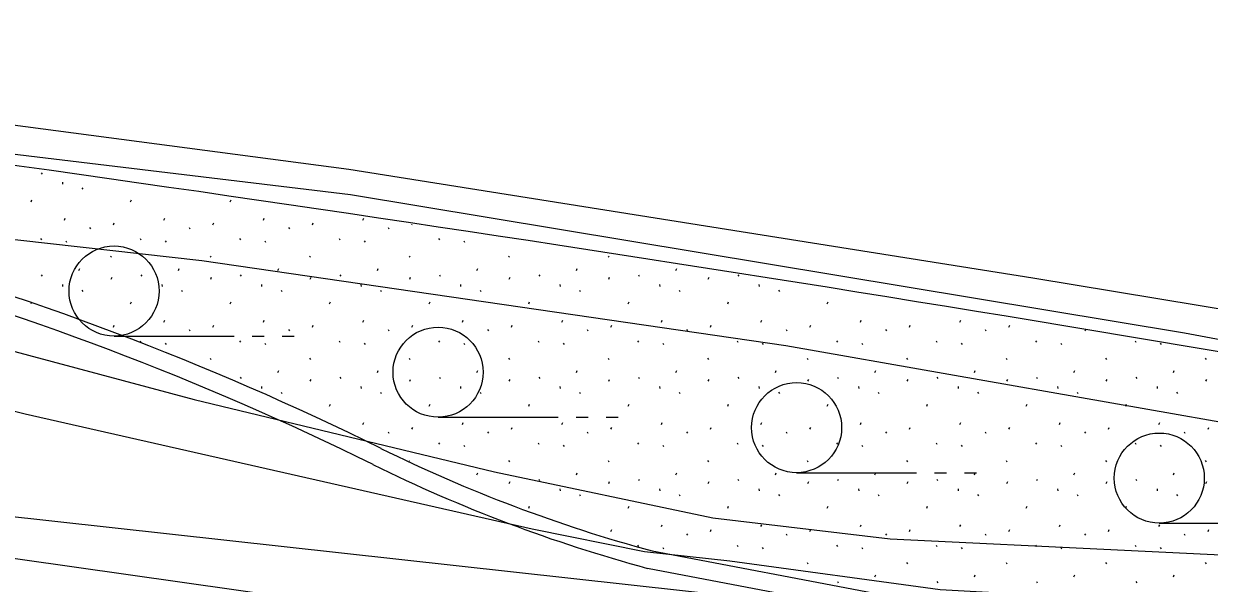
# Model space of a CAD drawing. Extents: x 419101 to 420177, y 4451541 to 4452254.
# Drawn here: x 420007.59 to 420027.35, y 4452048.7 to 4452058.01 of the extents above; entities that cross this region are included whole.
import ezdxf

# ---------------------------------------------------------------- set-up
doc = ezdxf.new("R2010")
doc.units = 0
for name, color, linetype in [('2_KADASTRO', 7, 'Continuous'), ('3_HALİHAZIR', 7, 'Continuous'), ('Level 20', 7, 'Continuous'), ('Level 61', 7, 'Continuous'), ('Level 62', 7, 'Continuous')]:
    doc.layers.add(name, color=color, linetype=linetype)

msp = doc.modelspace()

# ---------------------------------------------------------------- linework, layer by layer
at = {"layer": '2_KADASTRO'}
msp.add_lwpolyline([(419988.649, 4452041.595), (419991.285, 4452051.401), (420033.675, 4452045.389), (420039.569, 4452044.108), (420037.446, 4452030.469)], close=True, dxfattribs=at)
at = {"layer": '3_HALİHAZIR'}
for p, q in [((420009.097, 4452052.813), (420011.097, 4452052.813)), ((420011.397, 4452052.813), (420011.597, 4452052.813)), ((420011.897, 4452052.813), (420012.097, 4452052.813)), ((420014.498, 4452051.461), (420016.498, 4452051.461)), ((420016.798, 4452051.461), (420016.998, 4452051.461)), ((420017.298, 4452051.461), (420017.498, 4452051.461)), ((420020.474, 4452050.537), (420022.474, 4452050.537)), ((420022.774, 4452050.537), (420022.974, 4452050.537)), ((420023.274, 4452050.537), (420023.474, 4452050.537)), ((420026.519, 4452049.697), (420028.519, 4452049.697))]:
    msp.add_line(p, q, dxfattribs=at)
for points in [[(419952.507, 4452059.688), (419952.145, 4452060.261), (419952.142, 4452060.597), (419952.283, 4452060.91), (419952.563, 4452061.057), (419952.89, 4452061.116), (419953.198, 4452061.176), (419963.279, 4452060.272), (419982.428, 4452058.639), (419999.216, 4452056.832), (420013.037, 4452055.17), (420026.941, 4452052.864)], [(420000.792, 4452055.144), (419996.274, 4452055.814), (419996.187, 4452055.787), (419996.149, 4452055.769), (419996.08, 4452055.713), (419996.097, 4452055.588), (420002.93, 4452053.762), (420010.43, 4452051.758), (420015.436, 4452050.549), (420019.08, 4452049.784), (420022.034, 4452049.438), (420033.75, 4452048.869), (420040.598, 4452048.711), (420040.847, 4452048.695), (420042.744, 4452048.291)], [(420026.941, 4452052.864), (420043.961, 4452049.681), (420053.423, 4452047.602), (420055.312, 4452047.194), (420055.604, 4452046.957), (420055.771, 4452046.666), (420055.766, 4452046.417), (420055.724, 4452046.226), (420055.557, 4452046.019), (420042.744, 4452048.291), (420042.596, 4452047.604), (420033.21, 4452048.262), (420027.185, 4452048.345), (420022.869, 4452048.588), (420019.362, 4452049.063), (420017.938, 4452049.22), (420016.067, 4452049.599), (420007.617, 4452051.51), (419996.864, 4452054.203), (419991.409, 4452055), (419987.273, 4452055.591)], [(420040.51, 4452048.713), (420031.162, 4452050.741), (420020.297, 4452052.65), (420010.562, 4452054.064), (420003.975, 4452054.802), (420000.792, 4452055.144)]]:
    msp.add_lwpolyline(points, dxfattribs=at)
for centre in [(420009.097, 4452053.563), (420014.498, 4452052.211), (420020.474, 4452051.287), (420026.519, 4452050.447)]:
    msp.add_circle(centre, 0.75, dxfattribs=at)
at = {"layer": 'Level 20'}
msp.add_line((420017.991, 4452048.945), (420021.829, 4452048.218), dxfattribs=at)
for centre, radius, start, end in [((419991.442, 4452006.093), 49.701, 63.7577, 74.8546), ((420024.601, 4452073.366), 25.301, 243.7542, 254.8546)]:
    msp.add_arc(centre, radius, start, end, dxfattribs=at)
at = {"layer": 'Level 61'}
for p, q in [((420005.405, 4452050.028), (420023.709, 4452048.011)), ((420018.069, 4452049.234), (420021.862, 4452048.516))]:
    msp.add_line(p, q, dxfattribs=at)
msp.add_lwpolyline([(419939.831, 4452062.409), (419957.424, 4452061.531), (419973.441, 4452059.997), (419986.628, 4452058.763), (420000.625, 4452057.224), (420013.011, 4452055.592), (420024.414, 4452053.78), (420033.415, 4452052.294), (420046.864, 4452049.657), (420058.422, 4452047.062), (420069.54, 4452044.58), (420083.029, 4452041.496), (420096.057, 4452038.082), (420104.516, 4452035.815), (420109.335, 4452034.23), (420113.645, 4452032.509)], dxfattribs=at)
for centre, radius, start, end in [((419905.352, 4451328.822), 733.968, 79.6761, 82.195689), ((419991.442, 4452006.093), 50.001, 63.7578, 74.8546), ((420024.601, 4452073.366), 25.001, 243.7542, 254.8546)]:
    msp.add_arc(centre, radius, start, end, dxfattribs=at)
at = {"layer": 'Level 62'}
for p, q in [((420007.885, 4452055.532), (420007.899, 4452055.511)), ((420008.236, 4452055.374), (420008.24, 4452055.342)), ((420008.562, 4452055.28), (420008.576, 4452055.259)), ((420007.715, 4452055.051), (420007.729, 4452055.083)), ((420009.374, 4452055.051), (420009.388, 4452055.083)), ((420011.032, 4452055.051), (420011.047, 4452055.083)), ((420008.269, 4452054.745), (420008.283, 4452054.777)), ((420009.928, 4452054.745), (420009.942, 4452054.777)), ((420011.587, 4452054.745), (420011.601, 4452054.777)), ((420013.245, 4452054.745), (420013.259, 4452054.777)), ((420008.688, 4452054.622), (420008.703, 4452054.601)), ((420009.086, 4452054.664), (420009.1, 4452054.696)), ((420010.347, 4452054.622), (420010.361, 4452054.601)), ((420010.745, 4452054.664), (420010.759, 4452054.696)), ((420012.006, 4452054.622), (420012.02, 4452054.601)), ((420012.403, 4452054.664), (420012.417, 4452054.696)), ((420013.664, 4452054.622), (420013.678, 4452054.601)), ((420014.062, 4452054.664), (420014.068, 4452054.679)), ((420007.871, 4452054.436), (420007.886, 4452054.415)), ((420008.291, 4452054.398), (420008.305, 4452054.376)), ((420009.53, 4452054.436), (420009.544, 4452054.415)), ((420009.95, 4452054.398), (420009.964, 4452054.376)), ((420011.189, 4452054.436), (420011.203, 4452054.415)), ((420011.608, 4452054.398), (420011.623, 4452054.376)), ((420012.847, 4452054.436), (420012.861, 4452054.415)), ((420013.267, 4452054.398), (420013.281, 4452054.376)), ((420014.506, 4452054.436), (420014.52, 4452054.415)), ((420014.926, 4452054.398), (420014.94, 4452054.376)), ((420009.039, 4452054.146), (420009.053, 4452054.124)), ((420010.697, 4452054.146), (420010.712, 4452054.124)), ((420012.356, 4452054.146), (420012.37, 4452054.124)), ((420014.015, 4452054.146), (420014.029, 4452054.124)), ((420015.673, 4452054.146), (420015.687, 4452054.124)), ((420017.332, 4452054.146), (420017.346, 4452054.124)), ((420007.885, 4452053.83), (420007.899, 4452053.809)), ((420008.511, 4452053.907), (420008.525, 4452053.939)), ((420009.05, 4452053.761), (420009.065, 4452053.793)), ((420009.543, 4452053.83), (420009.558, 4452053.809)), ((420010.169, 4452053.907), (420010.183, 4452053.939)), ((420010.709, 4452053.761), (420010.723, 4452053.793)), ((420011.202, 4452053.83), (420011.216, 4452053.809)), ((420011.828, 4452053.907), (420011.842, 4452053.939)), ((420012.368, 4452053.761), (420012.382, 4452053.793)), ((420012.861, 4452053.83), (420012.875, 4452053.809)), ((420013.486, 4452053.907), (420013.501, 4452053.939)), ((420014.026, 4452053.761), (420014.041, 4452053.793)), ((420014.519, 4452053.83), (420014.533, 4452053.809)), ((420015.145, 4452053.907), (420015.159, 4452053.939)), ((420015.685, 4452053.761), (420015.699, 4452053.793)), ((420016.178, 4452053.83), (420016.192, 4452053.809)), ((420016.804, 4452053.907), (420016.818, 4452053.939)), ((420017.343, 4452053.761), (420017.358, 4452053.793)), ((420017.836, 4452053.83), (420017.851, 4452053.809)), ((420018.462, 4452053.907), (420018.476, 4452053.939)), ((420019.002, 4452053.761), (420019.016, 4452053.793)), ((420019.495, 4452053.83), (420019.509, 4452053.809)), ((420008.236, 4452053.672), (420008.24, 4452053.64)), ((420008.562, 4452053.578), (420008.576, 4452053.557)), ((420009.895, 4452053.672), (420009.899, 4452053.64)), ((420010.221, 4452053.578), (420010.235, 4452053.557)), ((420011.554, 4452053.672), (420011.557, 4452053.64)), ((420011.88, 4452053.578), (420011.894, 4452053.557)), ((420013.212, 4452053.672), (420013.216, 4452053.64)), ((420013.538, 4452053.578), (420013.552, 4452053.557)), ((420014.871, 4452053.672), (420014.874, 4452053.64)), ((420015.197, 4452053.578), (420015.211, 4452053.557)), ((420016.529, 4452053.672), (420016.533, 4452053.64)), ((420016.855, 4452053.578), (420016.869, 4452053.557)), ((420018.188, 4452053.672), (420018.192, 4452053.64)), ((420018.514, 4452053.578), (420018.528, 4452053.557)), ((420019.847, 4452053.672), (420019.85, 4452053.64)), ((420020.173, 4452053.578), (420020.187, 4452053.557)), ((420007.718, 4452053.356), (420007.729, 4452053.381)), ((420009.374, 4452053.349), (420009.388, 4452053.381)), ((420011.032, 4452053.349), (420011.047, 4452053.381)), ((420012.691, 4452053.349), (420012.705, 4452053.381)), ((420014.349, 4452053.349), (420014.364, 4452053.381)), ((420016.008, 4452053.349), (420016.022, 4452053.381)), ((420017.667, 4452053.349), (420017.681, 4452053.381)), ((420019.325, 4452053.349), (420019.34, 4452053.381)), ((420020.984, 4452053.349), (420020.998, 4452053.381)), ((420009.086, 4452052.962), (420009.1, 4452052.994)), ((420009.928, 4452053.043), (420009.942, 4452053.075)), ((420010.745, 4452052.962), (420010.759, 4452052.994)), ((420011.587, 4452053.043), (420011.601, 4452053.075)), ((420012.403, 4452052.962), (420012.417, 4452052.994)), ((420013.245, 4452053.043), (420013.259, 4452053.075)), ((420014.062, 4452052.962), (420014.076, 4452052.994)), ((420014.904, 4452053.043), (420014.918, 4452053.075)), ((420015.72, 4452052.962), (420015.735, 4452052.994)), ((420016.562, 4452053.043), (420016.576, 4452053.075)), ((420017.379, 4452052.962), (420017.393, 4452052.994)), ((420018.221, 4452053.043), (420018.235, 4452053.075)), ((420019.038, 4452052.962), (420019.052, 4452052.994)), ((420019.88, 4452053.043), (420019.894, 4452053.075)), ((420020.696, 4452052.962), (420020.71, 4452052.994)), ((420021.538, 4452053.043), (420021.552, 4452053.075)), ((420022.355, 4452052.962), (420022.369, 4452052.994)), ((420023.197, 4452053.043), (420023.211, 4452053.075)), ((420024.013, 4452052.962), (420024.028, 4452052.994)), ((420010.347, 4452052.92), (420010.361, 4452052.899)), ((420012.006, 4452052.92), (420012.02, 4452052.899)), ((420013.664, 4452052.92), (420013.678, 4452052.899)), ((420015.323, 4452052.92), (420015.337, 4452052.899)), ((420016.981, 4452052.92), (420016.996, 4452052.899)), ((420018.64, 4452052.92), (420018.654, 4452052.899)), ((420020.299, 4452052.92), (420020.313, 4452052.899)), ((420021.957, 4452052.92), (420021.971, 4452052.899)), ((420023.616, 4452052.92), (420023.63, 4452052.899)), ((420025.277, 4452052.916), (420025.289, 4452052.899)), ((420009.53, 4452052.734), (420009.544, 4452052.713)), ((420009.95, 4452052.696), (420009.964, 4452052.674)), ((420011.189, 4452052.734), (420011.203, 4452052.713)), ((420011.608, 4452052.696), (420011.623, 4452052.674)), ((420012.847, 4452052.734), (420012.861, 4452052.713)), ((420013.267, 4452052.696), (420013.281, 4452052.674)), ((420014.506, 4452052.734), (420014.52, 4452052.713)), ((420014.926, 4452052.696), (420014.94, 4452052.674)), ((420016.164, 4452052.734), (420016.179, 4452052.713)), ((420016.584, 4452052.696), (420016.598, 4452052.674)), ((420017.823, 4452052.734), (420017.837, 4452052.713)), ((420018.243, 4452052.696), (420018.257, 4452052.674)), ((420019.482, 4452052.734), (420019.496, 4452052.713)), ((420019.901, 4452052.696), (420019.916, 4452052.674)), ((420021.14, 4452052.734), (420021.154, 4452052.713)), ((420021.56, 4452052.696), (420021.574, 4452052.674)), ((420022.799, 4452052.734), (420022.813, 4452052.713)), ((420023.219, 4452052.696), (420023.233, 4452052.674)), ((420024.457, 4452052.734), (420024.472, 4452052.713)), ((420024.877, 4452052.696), (420024.891, 4452052.674)), ((420026.116, 4452052.734), (420026.13, 4452052.713)), ((420026.536, 4452052.696), (420026.55, 4452052.674)), ((420010.697, 4452052.444), (420010.712, 4452052.422)), ((420012.356, 4452052.444), (420012.37, 4452052.422)), ((420014.015, 4452052.444), (420014.029, 4452052.422)), ((420015.673, 4452052.444), (420015.687, 4452052.422)), ((420017.332, 4452052.444), (420017.346, 4452052.422)), ((420018.99, 4452052.444), (420019.005, 4452052.422)), ((420020.649, 4452052.444), (420020.663, 4452052.422)), ((420022.308, 4452052.444), (420022.322, 4452052.422)), ((420023.966, 4452052.444), (420023.98, 4452052.422)), ((420025.625, 4452052.444), (420025.639, 4452052.422)), ((420027.283, 4452052.444), (420027.298, 4452052.422)), ((420011.828, 4452052.205), (420011.842, 4452052.237)), ((420013.486, 4452052.205), (420013.501, 4452052.237)), ((420015.145, 4452052.205), (420015.159, 4452052.237)), ((420016.804, 4452052.205), (420016.818, 4452052.237)), ((420018.462, 4452052.205), (420018.476, 4452052.237)), ((420020.121, 4452052.205), (420020.135, 4452052.237)), ((420021.779, 4452052.205), (420021.794, 4452052.237)), ((420023.438, 4452052.205), (420023.452, 4452052.237)), ((420025.097, 4452052.205), (420025.111, 4452052.237)), ((420026.755, 4452052.205), (420026.769, 4452052.237)), ((420011.202, 4452052.128), (420011.216, 4452052.107)), ((420012.368, 4452052.059), (420012.382, 4452052.091)), ((420012.861, 4452052.128), (420012.875, 4452052.107)), ((420014.026, 4452052.059), (420014.041, 4452052.091)), ((420014.519, 4452052.128), (420014.533, 4452052.107)), ((420015.685, 4452052.059), (420015.699, 4452052.091)), ((420016.178, 4452052.128), (420016.192, 4452052.107)), ((420017.343, 4452052.059), (420017.358, 4452052.091)), ((420017.836, 4452052.128), (420017.851, 4452052.107)), ((420019.002, 4452052.059), (420019.016, 4452052.091)), ((420019.495, 4452052.128), (420019.509, 4452052.107)), ((420020.661, 4452052.059), (420020.675, 4452052.091)), ((420021.154, 4452052.128), (420021.168, 4452052.107)), ((420022.319, 4452052.059), (420022.334, 4452052.091)), ((420022.812, 4452052.128), (420022.826, 4452052.107)), ((420023.978, 4452052.059), (420023.992, 4452052.091)), ((420024.471, 4452052.128), (420024.485, 4452052.107)), ((420025.636, 4452052.059), (420025.651, 4452052.091)), ((420026.129, 4452052.128), (420026.144, 4452052.107)), ((420027.295, 4452052.059), (420027.309, 4452052.091)), ((420011.554, 4452051.97), (420011.557, 4452051.938)), ((420011.88, 4452051.876), (420011.894, 4452051.855)), ((420013.212, 4452051.97), (420013.216, 4452051.938)), ((420013.538, 4452051.876), (420013.552, 4452051.855)), ((420014.871, 4452051.97), (420014.874, 4452051.938)), ((420015.197, 4452051.876), (420015.211, 4452051.855)), ((420016.529, 4452051.97), (420016.533, 4452051.938)), ((420016.855, 4452051.876), (420016.869, 4452051.855)), ((420018.188, 4452051.97), (420018.192, 4452051.938)), ((420018.514, 4452051.876), (420018.528, 4452051.855)), ((420019.847, 4452051.97), (420019.85, 4452051.938)), ((420020.173, 4452051.876), (420020.187, 4452051.855)), ((420021.505, 4452051.97), (420021.509, 4452051.938)), ((420021.831, 4452051.876), (420021.845, 4452051.855)), ((420023.164, 4452051.97), (420023.167, 4452051.938)), ((420023.49, 4452051.876), (420023.504, 4452051.855)), ((420024.822, 4452051.97), (420024.826, 4452051.938)), ((420025.148, 4452051.876), (420025.162, 4452051.855)), ((420026.481, 4452051.97), (420026.485, 4452051.938)), ((420026.807, 4452051.876), (420026.821, 4452051.855)), ((420012.691, 4452051.647), (420012.705, 4452051.679)), ((420014.349, 4452051.647), (420014.364, 4452051.679)), ((420016.008, 4452051.647), (420016.022, 4452051.679)), ((420017.667, 4452051.647), (420017.681, 4452051.679)), ((420019.325, 4452051.647), (420019.34, 4452051.679)), ((420020.984, 4452051.647), (420020.998, 4452051.679)), ((420022.642, 4452051.647), (420022.657, 4452051.679)), ((420024.301, 4452051.647), (420024.315, 4452051.679)), ((420025.96, 4452051.647), (420025.974, 4452051.679)), ((420013.245, 4452051.341), (420013.259, 4452051.373)), ((420013.664, 4452051.218), (420013.678, 4452051.197)), ((420014.062, 4452051.26), (420014.076, 4452051.292)), ((420014.904, 4452051.341), (420014.918, 4452051.373)), ((420015.323, 4452051.218), (420015.337, 4452051.197)), ((420015.72, 4452051.26), (420015.735, 4452051.292)), ((420016.562, 4452051.341), (420016.576, 4452051.373)), ((420016.981, 4452051.218), (420016.996, 4452051.197)), ((420017.379, 4452051.26), (420017.393, 4452051.292)), ((420018.221, 4452051.341), (420018.235, 4452051.373)), ((420018.64, 4452051.218), (420018.654, 4452051.197)), ((420019.038, 4452051.26), (420019.052, 4452051.292)), ((420019.88, 4452051.341), (420019.894, 4452051.373)), ((420020.299, 4452051.218), (420020.313, 4452051.197)), ((420020.696, 4452051.26), (420020.71, 4452051.292)), ((420021.538, 4452051.341), (420021.552, 4452051.373)), ((420021.957, 4452051.218), (420021.971, 4452051.197)), ((420022.355, 4452051.26), (420022.369, 4452051.292)), ((420023.197, 4452051.341), (420023.211, 4452051.373)), ((420023.616, 4452051.218), (420023.63, 4452051.197)), ((420024.013, 4452051.26), (420024.028, 4452051.292)), ((420024.855, 4452051.341), (420024.869, 4452051.373)), ((420025.274, 4452051.218), (420025.289, 4452051.197)), ((420025.672, 4452051.26), (420025.686, 4452051.292)), ((420026.514, 4452051.341), (420026.528, 4452051.373)), ((420026.933, 4452051.218), (420026.947, 4452051.197)), ((420027.331, 4452051.26), (420027.345, 4452051.292)), ((420014.506, 4452051.032), (420014.52, 4452051.011)), ((420014.926, 4452050.994), (420014.94, 4452050.972)), ((420016.164, 4452051.032), (420016.179, 4452051.011)), ((420016.584, 4452050.994), (420016.598, 4452050.972)), ((420017.823, 4452051.032), (420017.837, 4452051.011)), ((420018.243, 4452050.994), (420018.257, 4452050.972)), ((420019.482, 4452051.032), (420019.496, 4452051.011)), ((420019.901, 4452050.994), (420019.916, 4452050.972)), ((420021.14, 4452051.032), (420021.154, 4452051.011)), ((420021.56, 4452050.994), (420021.574, 4452050.972)), ((420022.799, 4452051.032), (420022.813, 4452051.011)), ((420023.219, 4452050.994), (420023.233, 4452050.972)), ((420024.457, 4452051.032), (420024.472, 4452051.011)), ((420024.877, 4452050.994), (420024.891, 4452050.972)), ((420026.116, 4452051.032), (420026.13, 4452051.011)), ((420026.536, 4452050.994), (420026.55, 4452050.972)), ((420014.015, 4452050.742), (420014.023, 4452050.729)), ((420015.673, 4452050.742), (420015.687, 4452050.72)), ((420017.332, 4452050.742), (420017.346, 4452050.72)), ((420018.99, 4452050.742), (420019.005, 4452050.72)), ((420020.649, 4452050.742), (420020.663, 4452050.72)), ((420022.308, 4452050.742), (420022.322, 4452050.72)), ((420023.966, 4452050.742), (420023.98, 4452050.72)), ((420025.625, 4452050.742), (420025.639, 4452050.72)), ((420027.283, 4452050.742), (420027.298, 4452050.72)), ((420015.145, 4452050.503), (420015.159, 4452050.535)), ((420016.178, 4452050.426), (420016.192, 4452050.405)), ((420016.804, 4452050.503), (420016.818, 4452050.535)), ((420017.836, 4452050.426), (420017.851, 4452050.405)), ((420018.462, 4452050.503), (420018.476, 4452050.535)), ((420019.495, 4452050.426), (420019.509, 4452050.405)), ((420020.121, 4452050.503), (420020.135, 4452050.535)), ((420021.154, 4452050.426), (420021.168, 4452050.405)), ((420021.779, 4452050.503), (420021.794, 4452050.535)), ((420022.812, 4452050.426), (420022.826, 4452050.405)), ((420023.438, 4452050.503), (420023.452, 4452050.535)), ((420024.471, 4452050.426), (420024.485, 4452050.405)), ((420025.097, 4452050.503), (420025.111, 4452050.535)), ((420026.129, 4452050.426), (420026.144, 4452050.405)), ((420026.755, 4452050.503), (420026.769, 4452050.535)), ((420015.685, 4452050.357), (420015.699, 4452050.389)), ((420016.529, 4452050.268), (420016.533, 4452050.236)), ((420017.343, 4452050.357), (420017.358, 4452050.389)), ((420018.188, 4452050.268), (420018.192, 4452050.236)), ((420019.002, 4452050.357), (420019.016, 4452050.389)), ((420019.847, 4452050.268), (420019.85, 4452050.236)), ((420020.661, 4452050.357), (420020.675, 4452050.389)), ((420021.505, 4452050.268), (420021.509, 4452050.236)), ((420022.319, 4452050.357), (420022.334, 4452050.389)), ((420023.164, 4452050.268), (420023.167, 4452050.236)), ((420023.978, 4452050.357), (420023.992, 4452050.389)), ((420024.822, 4452050.268), (420024.826, 4452050.236)), ((420025.636, 4452050.357), (420025.651, 4452050.389)), ((420026.481, 4452050.268), (420026.485, 4452050.236)), ((420027.295, 4452050.357), (420027.309, 4452050.389)), ((420016.855, 4452050.174), (420016.869, 4452050.153)), ((420018.514, 4452050.174), (420018.528, 4452050.153)), ((420020.173, 4452050.174), (420020.187, 4452050.153)), ((420021.831, 4452050.174), (420021.845, 4452050.153)), ((420023.49, 4452050.174), (420023.504, 4452050.153)), ((420025.148, 4452050.174), (420025.162, 4452050.153)), ((420026.807, 4452050.174), (420026.821, 4452050.153)), ((420016.008, 4452049.945), (420016.022, 4452049.977)), ((420017.667, 4452049.945), (420017.681, 4452049.977)), ((420019.325, 4452049.945), (420019.34, 4452049.977)), ((420020.984, 4452049.945), (420020.998, 4452049.977)), ((420022.642, 4452049.945), (420022.657, 4452049.977)), ((420024.301, 4452049.945), (420024.315, 4452049.977)), ((420025.96, 4452049.945), (420025.974, 4452049.977)), ((420018.221, 4452049.639), (420018.235, 4452049.671)), ((420019.88, 4452049.639), (420019.894, 4452049.671)), ((420021.538, 4452049.639), (420021.552, 4452049.671)), ((420023.197, 4452049.639), (420023.211, 4452049.671)), ((420024.855, 4452049.639), (420024.869, 4452049.671)), ((420026.514, 4452049.639), (420026.528, 4452049.671)), ((420017.379, 4452049.558), (420017.393, 4452049.59)), ((420018.64, 4452049.516), (420018.654, 4452049.495)), ((420019.038, 4452049.558), (420019.052, 4452049.59)), ((420020.299, 4452049.516), (420020.313, 4452049.495)), ((420020.696, 4452049.558), (420020.71, 4452049.59)), ((420021.957, 4452049.516), (420021.971, 4452049.495)), ((420022.355, 4452049.558), (420022.369, 4452049.59)), ((420023.616, 4452049.516), (420023.63, 4452049.495)), ((420024.013, 4452049.558), (420024.028, 4452049.59)), ((420025.274, 4452049.516), (420025.289, 4452049.495)), ((420025.672, 4452049.558), (420025.686, 4452049.59)), ((420026.933, 4452049.516), (420026.947, 4452049.495)), ((420027.331, 4452049.558), (420027.345, 4452049.59)), ((420017.823, 4452049.33), (420017.837, 4452049.309)), ((420018.243, 4452049.292), (420018.257, 4452049.27)), ((420019.482, 4452049.33), (420019.496, 4452049.309)), ((420019.901, 4452049.292), (420019.916, 4452049.27)), ((420021.14, 4452049.33), (420021.154, 4452049.309)), ((420021.56, 4452049.292), (420021.574, 4452049.27)), ((420022.799, 4452049.33), (420022.813, 4452049.309)), ((420023.219, 4452049.292), (420023.233, 4452049.27)), ((420024.457, 4452049.33), (420024.472, 4452049.309)), ((420024.877, 4452049.292), (420024.891, 4452049.27)), ((420026.116, 4452049.33), (420026.13, 4452049.309)), ((420026.536, 4452049.292), (420026.55, 4452049.27)), ((420020.649, 4452049.04), (420020.663, 4452049.018)), ((420022.308, 4452049.04), (420022.322, 4452049.018)), ((420023.966, 4452049.04), (420023.98, 4452049.018)), ((420025.625, 4452049.04), (420025.639, 4452049.018)), ((420027.283, 4452049.04), (420027.298, 4452049.018)), ((420021.779, 4452048.801), (420021.794, 4452048.833)), ((420023.438, 4452048.801), (420023.452, 4452048.833)), ((420025.097, 4452048.801), (420025.111, 4452048.833)), ((420026.755, 4452048.801), (420026.769, 4452048.833)), ((420021.154, 4452048.724), (420021.168, 4452048.703)), ((420022.812, 4452048.724), (420022.826, 4452048.703)), ((420024.471, 4452048.724), (420024.485, 4452048.703)), ((420026.129, 4452048.724), (420026.144, 4452048.703))]:
    msp.add_line(p, q, dxfattribs=at)

doc.saveas('drawing.dxf')
